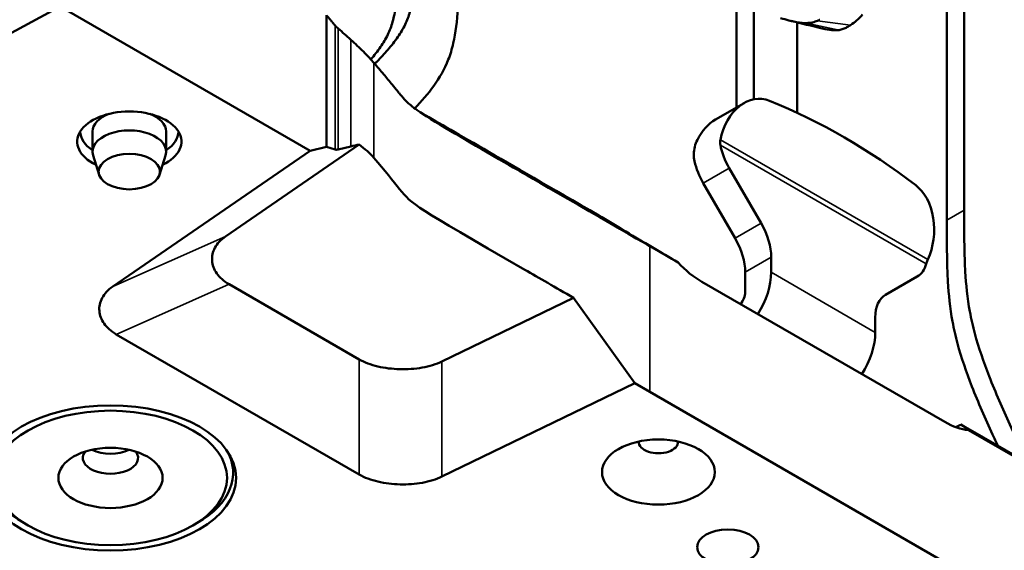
# Model space of a CAD drawing. Header units: millimetres. Extents: x 0 to 2100, y 0 to 1485.
# Tile 327 of 656: x 1581 to 1661, y 901 to 944. Entities that reach past the tile are written whole.
import ezdxf

# ---------------------------------------------------------------- set-up
doc = ezdxf.new("R2010")
doc.units = ezdxf.units.MM
doc.header["$LTSCALE"] = 5
doc.layers.add('Sichtbar (ISO)', color=7, linetype='Continuous', lineweight=50)
doc.layers.add('Sichtbar schmal (ISO)', color=7, linetype='Continuous', lineweight=35)

msp = doc.modelspace()

# ---------------------------------------------------------------- linework, layer by layer
at = {"layer": 'Sichtbar (ISO)'}
for p, q in [((1657.5151, 984.3456), (1657.5151, 928.9464)), ((1656.1009, 983.5291), (1656.1009, 928.1299)), ((1540.2696, 922.1123), (1583.812, 945.555)), ((1604.1906, 933.7894), (1583.812, 945.555)), ((1638.9535, 945.9136), (1638.9535, 937.3298)), ((1605.5221, 934.1082), (1605.5221, 944.8438)), ((1640.3677, 945.3785), (1640.3677, 937.9874)), ((1643.9033, 936.8811), (1643.9033, 944.2554)), ((1639.5686, 937.6849), (1637.228, 936.3335)), ((1585.4563, 935.3687), (1585.4563, 935.356)), ((1586.4563, 935.356), (1586.4563, 933.723)), ((1592.4563, 935.356), (1592.4563, 933.723)), ((1593.4563, 935.3687), (1593.4563, 935.356)), ((1604.1906, 933.7894), (1588.1009, 922.7188)), ((1597.2933, 926.8013), (1608.1879, 934.2974)), ((1604.1906, 933.7894), (1605.5221, 934.1082)), ((1606.2292, 933.8821), (1605.5221, 934.1082)), ((1607.5093, 934.1498), (1606.488, 933.9052)), ((1586.9956, 931.8349), (1586.5035, 933.4168)), ((1591.9169, 931.8349), (1592.409, 933.4168)), ((1638.3677, 932.3727), (1640.9535, 927.894)), ((1636.2464, 931.148), (1638.8322, 926.6693)), ((1631.8827, 926.0151), (1634.1858, 924.6854)), ((1641.7819, 923.8816), (1641.7819, 925.1063)), ((1639.6606, 922.2486), (1639.6606, 923.8816)), ((1655.9243, 911.6776), (1636.1253, 923.1086)), ((1653.6814, 923.5314), (1651.0956, 922.0385)), ((1608.1946, 916.7807), (1597.588, 922.9044)), ((1625.6603, 921.8021), (1614.9441, 916.6106)), ((1630.6586, 914.8338), (1625.6603, 921.8021)), ((1650.2672, 918.9826), (1650.2672, 920.2074)), ((1588.3956, 918.822), (1608.1946, 907.391)), ((1614.9441, 907.2209), (1630.6586, 914.8338)), ((1631.8827, 914.1271), (1630.6586, 914.8338)), ((1659.0926, 898.4174), (1631.8827, 914.1271)), ((1657.2523, 911.4762), (1715.4607, 877.8696)), ((1657.8641, 911.0147), (1718.995, 875.7208)), ((1597.9192, 908.415), (1597.9192, 907.5242)), ((1581.2017, 903.2376), (1580.8482, 903.4417)), ((1594.6368, 903.2376), (1594.9903, 903.4417))]:
    msp.add_line(p, q, dxfattribs=at)
for centre, major_axis, ratio, start_param, end_param in [((1640.636, 933.6823), (0.3269, 4.3396), 0.7151868, 6.0593313, 7.6764036), ((1621.8554, 855.7938), (6.4198, 85.2134), 0.7151868, 5.8442794, 6.0593313), ((1589.4563, 934.5395), (4.25, 0), 0.5773503, 5.4052632, 10.3027001), ((1589.4563, 935.356), (-3, 0), 0.5773503, 5.2998987, 6.2831853), ((1589.4563, 935.356), (3, 0), 0.5773503, 0, 0.9832866), ((1638.2954, 932.331), (0.3269, 4.3396), 0.7151868, 0.4540182, 1.0493919), ((1589.4563, 935.356), (-4, 0), 0.5773503, 6.277661, 7.0059196), ((1589.4563, 933.723), (3, 0), 0.5773503, 6.1054747, 9.6024886), ((1589.4563, 935.356), (4, 0), 0.5773503, 5.5604511, 6.2887096), ((1607.1951, 934.364), (0.997, 0.4587), 0.1699617, 3.3253475, 3.8489463), ((1600.3615, 929.5129), (-10.0494, -4.6353), 0.1697756, 3.745271, 3.8460212), ((1600.4382, 930.6486), (10, 0), 0.5773503, 0.4595996, 0.6841282), ((1640.3677, 933.5274), (-2, 3.4641), 0.5773503, 1.0472304, 1.5707963), ((1638.2464, 932.3027), (-2, 3.4641), 0.5773503, 1.0760352, 1.5707963), ((1651.9497, 927.1504), (0.3269, 4.3396), 0.7151868, 4.2272072, 5.8442794), ((1631.6786, 926.2686), (6.8948, -4.0844), 0.0113193, 4.1090761, 4.4627106), ((1638.9535, 926.7393), (2, -3.4641), 0.5773503, 0.7853982, 1.5707963), ((1631.689, 926.2628), (-6.91, 4.0933), 0.0113345, 1.3201356, 1.9471888), ((1636.8322, 925.5146), (2, -3.4641), 0.5773503, 0.7853982, 1.5707963), ((1636.1253, 928.8241), (3.5, -6.0622), 0.5773508, 5.0951576, 5.4977879), ((1638.5999, 922.0445), (2.25, 3.8971), 0.5773503, 4.642163, 5.4977871), ((1651.6814, 926.9955), (2, -3.4641), 0.5773503, 0, 0.5235659), ((1638.9535, 921.8403), (-0.5, -0.866), 0.5773503, 1.2495416, 2.3561945), ((1653.0956, 918.5744), (-2, 3.4641), 0.5773503, 0, 0.7853982), ((1647.0852, 917.1455), (-2.25, -3.8971), 0.5773503, 1.5005703, 2.3561945), ((1655.9243, 917.3931), (3.5, -6.0622), 0.5773508, 5.4977883, 5.9004848), ((1617.0332, 894.9393), (-189.0733, -103.368), 0.0226574, 1.7705131, 1.7727483), ((1651.488, 914.8318), (-6.91, 4.0933), 0.0113345, 2.7525704, 3.7324563), ((1632.5895, 910.0445), (-1.6, 0), 0.5773503, 6.2389767, 9.4689865), ((1587.9192, 907.5242), (-10, 0), 0.5773503, 5.9546918, 7.0685835), ((1587.9192, 908.749), (-2.25, 0), 0.5773503, 5.8794706, 9.8284926), ((1587.9192, 910.382), (2.25, 0), 0.5773503, 3.9842144, 5.4405635), ((1587.9192, 907.5242), (10, 0), 0.5773503, 5.4977871, 6.6116788)]:
    msp.add_ellipse(centre, major_axis=major_axis, ratio=ratio, start_param=start_param, end_param=end_param, dxfattribs=at)
for centre, major_axis in [((1589.4563, 932.09), (-2.5, 0)), ((1587.9192, 907.116), (-10.25, 0)), ((1587.9192, 907.116), (-9.5, 0)), ((1632.5895, 907.595), (-4.6, 0)), ((1587.9192, 907.116), (-4.25, 0)), ((1638.2464, 901.4713), (-2.5, 0))]:
    msp.add_ellipse(centre, major_axis=major_axis, ratio=0.5773503, dxfattribs=at)
for points, knots in [([(1612.7905, 952.3284), (1612.7905, 951.2075), (1612.7932, 949.6985), (1612.7224, 947.7), (1612.6122, 946.3891), (1612.3681, 945.1127), (1611.9492, 944.0229), (1611.3285, 943.0032), (1610.5428, 942.018), (1609.8887, 941.3178), (1609.5256, 940.9447), (1609.4647, 940.8825)], [0, 0, 0, 0, 0.06551724, 0.08810313, 0.11927517, 0.14616215, 0.17235611, 0.20183697, 0.23674265, 0.27163482, 0.2786486, 0.2786486, 0.2786486, 0.2786486]), ([(1611.3763, 951.5119), (1611.3763, 950.391), (1611.3789, 948.882), (1611.3082, 946.8835), (1611.198, 945.5726), (1610.9538, 944.2962), (1610.535, 943.2064), (1609.9213, 942.1982), (1609.4209, 941.5681), (1609.1433, 941.2448)], [0, 0, 0, 0, 0.06551724, 0.08810313, 0.11927517, 0.14616215, 0.17235611, 0.20183697, 0.23571584, 0.23571584, 0.23571584, 0.23571584]), ([(1612.7214, 937.249), (1613.2718, 937.8261), (1614.3095, 938.9987), (1615.3646, 940.7898), (1616.0108, 942.9278), (1616.237, 944.9201), (1616.3291, 947.5432), (1616.3261, 949.1969), (1616.3261, 950.2871)], [0.68682776, 0.68682776, 0.68682776, 0.68682776, 0.75088861, 0.81163639, 0.84342403, 0.90346722, 0.93627437, 1, 1, 1, 1]), ([(1605.5221, 944.8438), (1605.5841, 944.7747), (1605.6466, 944.705), (1605.7708, 944.5654), (1605.833, 944.4951), (1605.8952, 944.424)], [0.000001, 0.000001, 0.000001, 0.000001, 0.07576993, 0.07576993, 0.15125094, 0.15125094, 0.15125094, 0.15125094]), ([(1648.2578, 944.0471), (1648.4361, 944.1624), (1648.5982, 944.284), (1648.9261, 944.5672), (1649.0842, 944.7325), (1649.2171, 944.9008)], [0.00000131, 0.00000131, 0.00000131, 0.00000131, 0.2449352, 0.2449352, 0.54965963, 0.54965963, 0.54965963, 0.54965963]), ([(1606.2292, 944.0085), (1606.1693, 944.0834), (1606.1098, 944.1563), (1605.9988, 944.2891), (1605.9477, 944.3488), (1605.8965, 944.4074)], [-0.13502161, -0.13502161, -0.13502161, -0.13502161, -0.06290549, -0.06290549, -0.00064478, -0.00064478, -0.00064478, -0.00064478]), ([(1606.2292, 944.0085), (1606.2368, 943.999), (1606.2457, 943.9885), (1606.2639, 943.9683), (1606.2725, 943.959), (1606.289, 943.9418), (1606.2965, 943.9341), (1606.3121, 943.9183), (1606.3203, 943.9103), (1606.3369, 943.8941), (1606.3453, 943.886), (1606.3625, 943.8696), (1606.3714, 943.8613), (1606.3945, 943.8398), (1606.4092, 943.8263), (1606.4447, 943.7943), (1606.466, 943.7755), (1606.488, 943.7562)], [0.000001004, 0.000001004, 0.000001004, 0.000001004, 0.009180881, 0.009180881, 0.016148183, 0.016148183, 0.021389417, 0.021389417, 0.026524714, 0.026524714, 0.031354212, 0.031354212, 0.036100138, 0.036100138, 0.043383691, 0.043383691, 0.053036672, 0.053036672, 0.053036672, 0.053036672]), ([(1644.6523, 944.205), (1644.4435, 944.2008), (1644.1759, 944.2216), (1643.7266, 944.303), (1643.5277, 944.3426), (1643.0143, 944.4759), (1642.7836, 944.5425), (1642.5495, 944.6154)], [-0.4617623, -0.4617623, -0.4617623, -0.4617623, -0.18067563, -0.18067563, -0.07707263, -0.07707263, -0.00011335, -0.00011335, -0.00011335, -0.00011335]), ([(1645.5518, 944.3944), (1645.4305, 944.3462), (1645.3009, 944.294), (1644.9982, 944.2285), (1644.8446, 944.2088), (1644.6523, 944.205)], [-0.29014735, -0.29014735, -0.29014735, -0.29014735, -0.12444563, -0.12444563, -0.00003563, -0.00003563, -0.00003563, -0.00003563]), ([(1645.7513, 944.4803), (1645.7195, 944.4656), (1645.6865, 944.4508), (1645.62, 944.4221), (1645.5866, 944.4082), (1645.5518, 944.3944)], [-0.098304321, -0.098304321, -0.098304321, -0.098304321, -0.04745577, -0.04745577, -0.000002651, -0.000002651, -0.000002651, -0.000002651]), ([(1647.9566, 943.8668), (1648.007, 943.8943), (1648.0566, 943.9228), (1648.1573, 943.9831), (1648.2083, 944.015), (1648.2578, 944.0471)], [0.00000238, 0.00000238, 0.00000238, 0.00000238, 0.0632322, 0.0632322, 0.13144118, 0.13144118, 0.13144118, 0.13144118]), ([(1606.488, 943.7562), (1606.6581, 943.6077), (1606.8283, 943.4577), (1607.17, 943.1539), (1607.34, 943.0016), (1607.5093, 942.8488)], [0.000001, 0.000001, 0.000001, 0.000001, 0.0744934, 0.0744934, 0.14871166, 0.14871166, 0.14871166, 0.14871166]), ([(1645.9307, 943.7651), (1645.9435, 943.762), (1645.9562, 943.759), (1646.249, 943.6895), (1646.4963, 943.6463), (1646.7006, 943.6282)], [-0.10680645, -0.10680645, -0.10680645, -0.10680645, -0.10218653, -0.10218653, -0.00001492, -0.00001492, -0.00001492, -0.00001492]), ([(1646.7006, 943.6282), (1646.8128, 943.6183), (1646.9155, 943.6144), (1647.1229, 943.6166), (1647.2228, 943.6249), (1647.3126, 943.6385)], [-0.12311568, -0.12311568, -0.12311568, -0.12311568, -0.06700848, -0.06700848, -0.000001, -0.000001, -0.000001, -0.000001]), ([(1647.3126, 943.6385), (1647.4467, 943.659), (1647.5562, 943.6886), (1647.7662, 943.7653), (1647.8625, 943.8154), (1647.9566, 943.8668)], [-0.2164775, -0.2164775, -0.2164775, -0.2164775, -0.11775232, -0.11775232, -0.00000238, -0.00000238, -0.00000238, -0.00000238]), ([(1609.4005, 940.9565), (1609.2865, 941.0878), (1609.1637, 941.224), (1608.8775, 941.5306), (1608.7112, 941.7023), (1608.2208, 942.1918), (1607.8767, 942.5172), (1607.5093, 942.8488)], [0.000001, 0.000001, 0.000001, 0.000001, 0.07712916, 0.07712916, 0.16843635, 0.16843635, 0.3308534, 0.3308534, 0.3308534, 0.3308534]), ([(1631.8827, 926.0151), (1631.1986, 926.4101), (1622.7993, 931.2594), (1621.2238, 932.169), (1617.3485, 934.4023), (1614.3749, 936.1585), (1613.5082, 936.6923), (1612.7408, 937.232), (1612.5609, 937.3659), (1612.2729, 937.604), (1612.1609, 937.7045), (1611.9638, 937.899), (1611.8819, 937.9867), (1611.728, 938.1609), (1611.655, 938.2477), (1611.5539, 938.3697), (1611.5208, 938.41), (1611.4263, 938.5252), (1611.3863, 938.5743), (1611.1895, 938.8154), (1611.0294, 939.0118), (1610.6539, 939.4706), (1610.43, 939.7421), (1609.9334, 940.336), (1609.6695, 940.6467), (1609.4005, 940.9565)], [-5.0238221, -5.0238221, -5.0238221, -5.0238221, -2.6062797, -2.6062797, -1.7883635, -1.7883635, -1.1620963, -1.1620963, -0.9662329, -0.9662329, -0.822272, -0.822272, -0.7027431, -0.7027431, -0.5935076, -0.5935076, -0.5408158, -0.5408158, -0.4424134, -0.4424134, -0.3455032, -0.3455032, -0.1819188, -0.1819188, -0.000001, -0.000001, -0.000001, -0.000001]), ([(1635.767, 934.6953), (1635.6755, 934.5108), (1635.6006, 934.3169), (1635.4518, 933.7265), (1635.4512, 933.3159), (1635.5352, 932.9372), (1635.5359, 932.9342), (1635.5366, 932.9313)], [-1.9249245, -1.9249245, -1.9249245, -1.9249245, -1.86149562, -1.86149562, -1.73617345, -1.73617345, -1.73519642, -1.73519642, -1.73519642, -1.73519642]), ([(1637.6357, 934.2594), (1637.6123, 934.3734), (1637.6091, 934.5038), (1637.633, 934.6489), (1637.6358, 934.664), (1637.6389, 934.6791)], [0.156822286, 0.156822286, 0.156822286, 0.156822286, 0.195060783, 0.195060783, 0.199508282, 0.199508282, 0.199508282, 0.199508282]), ([(1609.4005, 933.2096), (1610.2547, 932.2133), (1612.4694, 929.4178), (1612.6541, 929.3112), (1624.1979, 922.6464), (1625.6603, 921.8021)], [0, 0, 0, 0, 0.3037313, 0.9197512, 1, 1, 1, 1]), ([(1657.5151, 928.9464), (1657.5151, 927.8562), (1657.512, 926.206), (1657.6042, 923.4765), (1657.8303, 921.2231), (1658.4766, 918.3388), (1659.5635, 915.2385), (1661.0029, 911.9751), (1662.0952, 909.6277), (1662.5851, 908.5794), (1662.7018, 908.33)], [0, 0, 0, 0, 0.06372563, 0.09653278, 0.15657597, 0.18836361, 0.24911139, 0.31790072, 0.36023964, 0.37346086, 0.37346086, 0.37346086, 0.37346086]), ([(1660.2474, 909.747), (1660.1067, 910.0515), (1659.3691, 911.6565), (1658.1493, 914.422), (1657.0624, 917.5223), (1656.4161, 920.4066), (1656.19, 922.66), (1656.0978, 925.3895), (1656.1009, 927.0397), (1656.1009, 928.1299)], [0.66598234, 0.66598234, 0.66598234, 0.66598234, 0.68209928, 0.75088861, 0.81163639, 0.84342403, 0.90346722, 0.93627437, 1, 1, 1, 1]), ([(1597.2933, 926.8013), (1596.9035, 926.5294), (1596.618, 926.2138), (1596.2548, 925.5396), (1596.1784, 925.183), (1596.2288, 924.4742), (1596.3573, 924.1197), (1596.8213, 923.4604), (1597.1552, 923.1577), (1597.588, 922.9044)], [0.000001, 0.000001, 0.000001, 0.000001, 0.18340898, 0.18340898, 0.36695569, 0.36695569, 0.55194673, 0.55194673, 0.73679759, 0.73679759, 0.73679759, 0.73679759]), ([(1654.5427, 924.9197), (1654.5365, 924.9064), (1654.5305, 924.8931), (1654.4742, 924.7667), (1654.4368, 924.6598), (1654.4134, 924.5727)], [0.109144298, 0.109144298, 0.109144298, 0.109144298, 0.113591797, 0.113591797, 0.151830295, 0.151830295, 0.151830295, 0.151830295]), ([(1588.3956, 918.822), (1587.9659, 919.0734), (1587.6336, 919.3737), (1587.17, 920.0277), (1587.0402, 920.3794), (1586.984, 921.088), (1587.0588, 921.4474), (1587.4216, 922.1269), (1587.7084, 922.445), (1588.1009, 922.7188)], [0.000001, 0.000001, 0.000001, 0.000001, 0.18356058, 0.18356058, 0.36725906, 0.36725906, 0.55209823, 0.55209823, 0.73679736, 0.73679736, 0.73679736, 0.73679736]), ([(1608.1946, 916.7807), (1608.6301, 916.5326), (1609.1502, 916.3408), (1610.283, 916.0731), (1610.8922, 915.9982), (1612.1195, 915.9658), (1612.742, 916.0089), (1613.9189, 916.2184), (1614.4698, 916.3839), (1614.9441, 916.6106)], [-0.73679655, -0.73679655, -0.73679655, -0.73679655, -0.55323722, -0.55323722, -0.36953897, -0.36953897, -0.18469996, -0.18469996, -0.000001, -0.000001, -0.000001, -0.000001]), ([(1614.9441, 907.2209), (1614.4731, 906.9958), (1613.9266, 906.831), (1612.7588, 906.6213), (1612.1411, 906.5772), (1610.9136, 906.6063), (1610.2994, 906.6805), (1609.1575, 906.9484), (1608.6332, 907.1412), (1608.1946, 907.391)], [-0.73679607, -0.73679607, -0.73679607, -0.73679607, -0.55338851, -0.55338851, -0.36984222, -0.36984222, -0.18485152, -0.18485152, -0.00000101, -0.00000101, -0.00000101, -0.00000101])]:
    msp.add_open_spline(points, degree=3, knots=knots, dxfattribs=at)
for points in [[(1645.9307, 943.7651), (1645.0916, 943.9681), (1644.252, 944.1711), (1643.4104, 944.3746)], [(1627.7286, 928.5217), (1619.7509, 933.1276), (1615.5558, 935.5493), (1613.1616, 936.9467)]]:
    msp.add_open_spline(points, degree=3, dxfattribs=at)
at = {"layer": 'Sichtbar schmal (ISO)'}
for p, q in [((1606.2292, 933.8821), (1606.2292, 944.0085)), ((1644.6523, 944.205), (1647.3126, 943.6385)), ((1645.5518, 944.3944), (1648.2578, 944.0471)), ((1606.488, 943.7562), (1606.488, 933.9052)), ((1607.5093, 934.1498), (1607.5093, 942.8488)), ((1609.4005, 933.2096), (1609.4005, 940.9565)), ((1637.6389, 934.6791), (1654.5427, 924.9197)), ((1637.6357, 934.2594), (1654.4134, 924.5727)), ((1636.2464, 931.148), (1638.3677, 932.3727)), ((1656.1009, 928.1299), (1657.5151, 928.9464)), ((1638.8322, 926.6693), (1640.9535, 927.894)), ((1629.9301, 927.2022), (1631.8827, 926.0151)), ((1597.2933, 926.8013), (1588.1009, 922.7188)), ((1631.8827, 926.0151), (1631.8827, 914.1271)), ((1639.6606, 923.8816), (1641.7819, 925.1063)), ((1650.2672, 918.9826), (1641.7819, 923.8816)), ((1588.3956, 918.822), (1597.588, 922.9044)), ((1608.1946, 916.7807), (1608.1946, 907.391)), ((1614.9441, 907.2209), (1614.9441, 916.6106))]:
    msp.add_line(p, q, dxfattribs=at)

doc.saveas('drawing.dxf')
